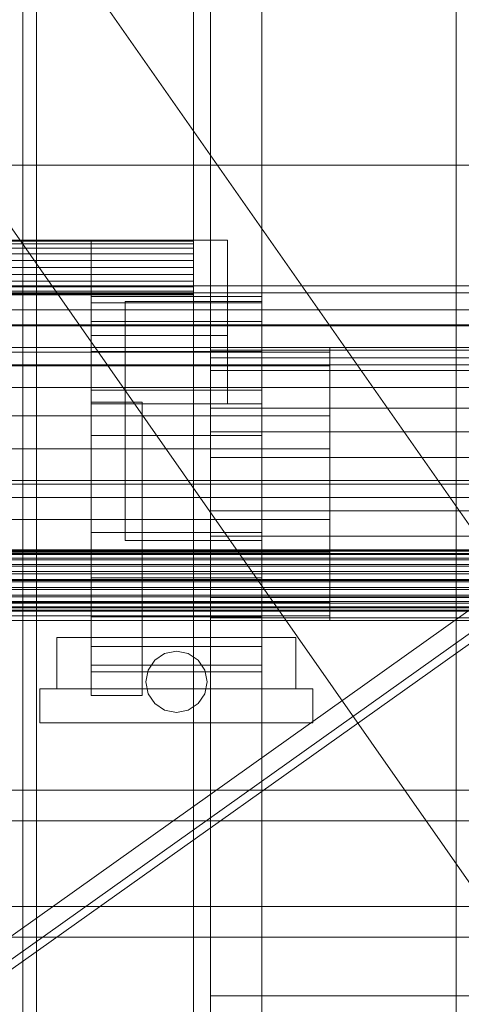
# Model space of a CAD drawing. Header units: millimetres. Extents: x -2233 to 61924, y -68080 to 6847.
# Tile 368 of 656: x 1269 to 1398, y -33946 to -33657. Entities that reach past the tile are written whole.
import ezdxf

# ---------------------------------------------------------------- set-up
doc = ezdxf.new("R2010")
doc.units = ezdxf.units.MM
for name, color, linetype, lineweight in [('COTAS_O', 1, 'Continuous', 0), ('frontal_C03', 7, 'Continuous', 0), ('frontal_secador', 7, 'Continuous', 0), ('frontal_tolva', 7, 'Continuous', 0)]:
    doc.layers.add(name, color=color, linetype=linetype, lineweight=lineweight)
doc.dimstyles.new('R19_100', dxfattribs={"dimtxt": 250, "dimasz": 150, "dimexe": 150, "dimexo": 80, "dimgap": 100, "dimtad": 1, "dimtih": 1, "dimtoh": 1, "dimdsep": 46, "dimcen": 0.09, "dimadec": 0, "dimazin": 0, "dimtfac": 1, "dimtdec": 4, "dimtofl": 0, "dimtmove": 0, "dimatfit": 3, "dimfxl": 1, "dimtolj": 1, "dimtzin": 0, "dimarcsym": 0})

# ---------------------------------------------------------------- blocks, each defined once
blk = doc.blocks.new('DIM_R28_52')
at = {"layer": 'COTAS_O'}
for p, q in [((-1725, -33700), (-1575, -33655)), ((1725, -33700), (1575, -33655)), ((-1725, -34400), (-1725, -33700)), ((-1725, -33700), (1725, -33700)), ((-1725, -33700), (-1575, -33745)), ((1725, -33700), (1575, -33745)), ((1725, -34400), (1725, -33700))]:
    blk.add_line(p, q, dxfattribs=at)
blk.add_text('3450 O', height=250, dxfattribs=at).set_placement((0, -33600))

msp = doc.modelspace()

# ---------------------------------------------------------------- linework, layer by layer
at = {"layer": 'frontal_C03'}
for p, q in [((1270, -32314.944), (1270, -34875.113)), ((1274, -34875.113), (1274, -32314.944)), ((1270, -32318.841), (1270, -34879.011)), ((1270, -35001.792), (1270, -32441.623)), ((1274, -32441.623), (1274, -35001.792)), ((-1500, -33735.441), (1500, -33735.441)), ((1530, -33737.417), (-1530, -33737.417)), ((1530, -33742.417), (-1530, -33742.417)), ((1500, -33746.85), (-1500, -33746.85)), ((1500, -33747.135), (-1500, -33747.135)), ((-1500, -33758.543), (1500, -33758.543)), ((1530, -33792.417), (-1530, -33792.417)), ((1530, -33797.417), (-1530, -33797.417)), ((-1500, -33812.82), (1500, -33812.82)), ((-1500, -33813.045), (1500, -33813.045)), ((-1500, -33813.209), (1500, -33813.209)), ((-1500, -33813.867), (1500, -33813.867)), ((-1500, -33814.184), (1500, -33814.184)), ((-1500, -33815.23), (1500, -33815.23)), ((-1500, -33815.679), (1500, -33815.679)), ((-1500, -33817.043), (1500, -33817.043)), ((-1500, -33817.593), (1500, -33817.593)), ((-1500, -33819.18), (1500, -33819.18)), ((1500, -33819.794), (-1500, -33819.794)), ((-1500, -33821.497), (1500, -33821.497)), ((-1500, -33822.132), (1500, -33822.132)), ((-1500, -33823.836), (1500, -33823.836)), ((-1500, -33824.45), (1500, -33824.45)), ((-1500, -33826.037), (1500, -33826.037)), ((-1500, -33826.587), (1500, -33826.587)), ((-1500, -33827.95), (1500, -33827.95)), ((-1500, -33828.399), (1500, -33828.399)), ((-1500, -33829.445), (1500, -33829.445)), ((-1500, -33829.763), (1500, -33829.763)), ((-1500, -33830.421), (1500, -33830.421)), ((-1500, -33830.585), (1500, -33830.585)), ((-1500, -33830.809), (1500, -33830.809)), ((-1500, -33883.261), (1500, -33883.261)), ((1500, -33892.245), (-1500, -33892.245)), ((1500, -33917.367), (-1500, -33917.367)), ((-1500, -33926.351), (1500, -33926.351))]:
    msp.add_line(p, q, dxfattribs=at)
at = {"layer": 'frontal_secador'}
for p, q in [((1340, -36000), (1340, -33000)), ((1270, -35980), (1270, -33075)), ((1320, -35980), (1320, -33075)), ((1325, -36000), (1325, -33075)), ((1325, -34600), (1325, -33075)), ((1325, -35980), (1325, -33075)), ((1397, -35940), (1397, -33075)), ((1320, -33722), (-1320, -33722)), ((1320, -33722.273), (-1320, -33722.273)), ((1320, -33723.072), (-1320, -33723.072)), ((1320, -33724.343), (-1320, -33724.343)), ((1290, -33722), (1330, -33722)), ((1290, -33750), (1290, -33722)), ((1320, -33722.273), (1320, -33722)), ((1320, -33723.072), (1320, -33722.273)), ((1320, -33724.343), (1320, -33723.072)), ((1320, -33726), (1320, -33724.343)), ((1330, -33750), (1330, -33722)), ((1320, -33726), (-1320, -33726)), ((1320, -33727.929), (1320, -33726)), ((1320, -33727.929), (-1320, -33727.929)), ((-1320, -33730), (1320, -33730)), ((1320, -33730), (1320, -33727.929)), ((1320, -33732.071), (1320, -33730)), ((1320, -33732.071), (-1320, -33732.071)), ((1320, -33732.071), (1320, -33734)), ((1320, -33734), (-1320, -33734)), ((1320, -33735.657), (-1320, -33735.657)), ((1320, -33734), (1320, -33735.657)), ((1320, -33735.657), (1320, -33736.928)), ((1320, -33736.928), (-1320, -33736.928)), ((1320, -33737.727), (-1320, -33737.727)), ((1320, -33738), (-1320, -33738)), ((1290, -33740.374), (1290, -33738.5)), ((1340, -33738.5), (1290, -33738.5)), ((1320, -33736.928), (1320, -33737.727)), ((1320, -33737.727), (1320, -33738)), ((1340, -33740.374), (1340, -33738.5)), ((1290, -33745.869), (1290, -33740.374)), ((1340, -33740.374), (1290, -33740.374)), ((1300, -33740), (1340, -33740)), ((1300, -33770), (1300, -33740)), ((1340, -33770), (1340, -33740)), ((1340, -33745.869), (1340, -33740.374)), ((1290, -33754.609), (1290, -33745.869)), ((1340, -33745.869), (1290, -33745.869)), ((1340, -33754.609), (1340, -33745.869)), ((1290, -33750), (1330, -33750)), ((1290, -33770), (1290, -33750)), ((1330, -33770), (1330, -33750)), ((1360, -33753.5), (-1360, -33753.5)), ((1325, -33754.269), (1325, -33753.5)), ((1480, -33753.5), (1325, -33753.5)), ((1430, -33753.5), (1325, -33753.5)), ((1360, -33754.863), (1360, -33753.5)), ((1360, -33754.863), (-1360, -33754.863)), ((1290, -33766), (1290, -33754.609)), ((1340, -33754.609), (1290, -33754.609)), ((1325, -33756.545), (1325, -33754.269)), ((1480, -33754.269), (1325, -33754.269)), ((1430, -33754.269), (1325, -33754.269)), ((1340, -33766), (1340, -33754.609)), ((1360, -33758.859), (1360, -33754.863)), ((1360, -33758.859), (-1360, -33758.859)), ((1325, -33760.241), (1325, -33756.545)), ((1480, -33756.545), (1325, -33756.545)), ((1430, -33756.545), (1325, -33756.545)), ((1360, -33765.216), (1360, -33758.859)), ((1325, -33765.216), (1325, -33760.241)), ((1480, -33760.241), (1325, -33760.241)), ((1430, -33760.241), (1325, -33760.241)), ((1360, -33765.216), (-1360, -33765.216)), ((1290, -33779.265), (1290, -33766)), ((1340, -33766), (1290, -33766)), ((1325, -33771.277), (1325, -33765.216)), ((1480, -33765.216), (1325, -33765.216)), ((1430, -33765.216), (1325, -33765.216)), ((1340, -33779.265), (1340, -33766)), ((1360, -33773.5), (1360, -33765.216)), ((1290, -33769.5), (1305, -33769.5)), ((1290, -33855.5), (1290, -33769.5)), ((1290, -33770), (1330, -33770)), ((1300, -33770), (1340, -33770)), ((1300, -33810), (1300, -33770)), ((1305, -33855.5), (1305, -33769.5)), ((1340, -33810), (1340, -33770)), ((1360, -33773.5), (-1360, -33773.5)), ((1325, -33778.193), (1325, -33771.277)), ((1480, -33771.277), (1325, -33771.277)), ((1430, -33771.277), (1325, -33771.277)), ((1360, -33783.147), (1360, -33773.5)), ((1290, -33793.5), (1290, -33779.265)), ((1340, -33779.265), (1290, -33779.265)), ((1325, -33785.696), (1325, -33778.193)), ((1480, -33778.193), (1325, -33778.193)), ((1430, -33778.193), (1325, -33778.193)), ((1340, -33793.5), (1340, -33779.265)), ((1360, -33783.147), (-1360, -33783.147)), ((1360, -33793.5), (1360, -33783.147)), ((1325, -33793.5), (1325, -33785.696)), ((1480, -33785.696), (1325, -33785.696)), ((1430, -33785.696), (1325, -33785.696)), ((-1360, -33793.5), (1360, -33793.5)), ((1290, -33793.5), (1290, -33807.735)), ((1290, -33793.5), (1340, -33793.5)), ((1325, -33793.5), (1325, -33801.304)), ((1325, -33793.5), (1480, -33793.5)), ((1325, -33793.5), (1430, -33793.5)), ((1340, -33807.735), (1340, -33793.5)), ((1360, -33803.853), (1360, -33793.5)), ((1325, -33801.304), (1325, -33808.807)), ((1480, -33801.304), (1325, -33801.304)), ((1430, -33801.304), (1325, -33801.304)), ((1360, -33803.853), (-1360, -33803.853)), ((1360, -33803.853), (1360, -33813.5)), ((1290, -33807.735), (1290, -33821)), ((1340, -33807.735), (1290, -33807.735)), ((1340, -33807.735), (1340, -33821)), ((1300, -33810), (1340, -33810)), ((1325, -33808.807), (1325, -33815.723)), ((1480, -33808.807), (1325, -33808.807)), ((1430, -33808.807), (1325, -33808.807)), ((1360, -33813.5), (-1360, -33813.5)), ((1360, -33813.5), (1360, -33821.784)), ((1325, -33815.723), (1325, -33821.784)), ((1480, -33815.723), (1325, -33815.723)), ((1430, -33815.723), (1325, -33815.723)), ((1360, -33821.784), (-1360, -33821.784)), ((1290, -33821), (1290, -33832.391)), ((1340, -33821), (1290, -33821)), ((1325, -33821.784), (1325, -33826.759)), ((1480, -33821.784), (1325, -33821.784)), ((1430, -33821.784), (1325, -33821.784)), ((1340, -33821), (1340, -33832.391)), ((1360, -33821.784), (1360, -33828.141)), ((1360, -33828.141), (-1360, -33828.141)), ((1325, -33826.759), (1325, -33830.455)), ((1480, -33826.759), (1325, -33826.759)), ((1430, -33826.759), (1325, -33826.759)), ((1360, -33828.141), (1360, -33832.137)), ((1325, -33830.455), (1325, -33832.731)), ((1480, -33830.455), (1325, -33830.455)), ((1430, -33830.455), (1325, -33830.455)), ((1360, -33832.137), (-1360, -33832.137)), ((1360, -33833.5), (-1360, -33833.5)), ((1290, -33832.391), (1290, -33841.131)), ((1340, -33832.391), (1290, -33832.391)), ((1325, -33832.731), (1325, -33833.5)), ((1480, -33832.731), (1325, -33832.731)), ((1430, -33832.731), (1325, -33832.731)), ((1480, -33833.5), (1325, -33833.5)), ((1430, -33833.5), (1325, -33833.5)), ((1340, -33832.391), (1340, -33841.131)), ((1360, -33832.137), (1360, -33833.5)), ((1280, -33838.5), (1350, -33838.5)), ((1280, -33853.5), (1280, -33838.5)), ((1350, -33853.5), (1350, -33838.5)), ((1290, -33841.131), (1290, -33846.626)), ((1340, -33841.131), (1290, -33841.131)), ((1311.556, -33843.185), (1315, -33842.5)), ((1315, -33842.5), (1318.444, -33843.185)), ((1340, -33841.131), (1340, -33846.626)), ((1306.685, -33848.056), (1308.636, -33845.136)), ((1308.636, -33845.136), (1311.556, -33843.185)), ((1318.444, -33843.185), (1321.364, -33845.136)), ((1321.364, -33845.136), (1323.315, -33848.056)), ((1290, -33846.626), (1290, -33848.5)), ((1340, -33846.626), (1290, -33846.626)), ((1340, -33848.5), (1290, -33848.5)), ((1306, -33851.5), (1306.685, -33848.056)), ((1323.315, -33848.056), (1324, -33851.5)), ((1340, -33846.626), (1340, -33848.5)), ((1306.685, -33854.944), (1306, -33851.5)), ((1324, -33851.5), (1323.315, -33854.944)), ((1275, -33853.5), (1355, -33853.5)), ((1275, -33863.5), (1275, -33853.5)), ((1280, -33853.5), (1350, -33853.5)), ((1355, -33863.5), (1355, -33853.5)), ((1290, -33855.5), (1305, -33855.5)), ((1308.636, -33857.864), (1306.685, -33854.944)), ((1323.315, -33854.944), (1321.364, -33857.864)), ((1311.556, -33859.815), (1308.636, -33857.864)), ((1315, -33860.5), (1311.556, -33859.815)), ((1318.444, -33859.815), (1315, -33860.5)), ((1321.364, -33857.864), (1318.444, -33859.815)), ((1275, -33863.5), (1355, -33863.5)), ((1325, -33943.5), (2125, -33943.5)), ((1325, -33948.5), (1325, -33943.5))]:
    msp.add_line(p, q, dxfattribs=at)
at = {"layer": 'frontal_tolva'}
for p, q in [((1769.584, -34332.806), (722.584, -32835.806)), ((1720.416, -34367.194), (673.416, -32870.194)), ((1725, -33600), (600, -34400)), ((600, -34406.849), (1725, -33606.849)), ((604.636, -34406.52), (1729.636, -33606.52))]:
    msp.add_line(p, q, dxfattribs=at)

# ---------------------------------------------------------------- dimensions: what is measured, and where the dimension line sits
at = {"layer": 'COTAS_O'}
dim = msp.add_aligned_dim(p1=(-1725, -34400), p2=(1725, -34400), distance=700, text='<> O', dimstyle='R19_100', dxfattribs=at)
dim.commit()
dim.dimension.update_dxf_attribs({"geometry": 'DIM_R28_52', "text_midpoint": (0, -33700)})

doc.saveas('drawing.dxf')
